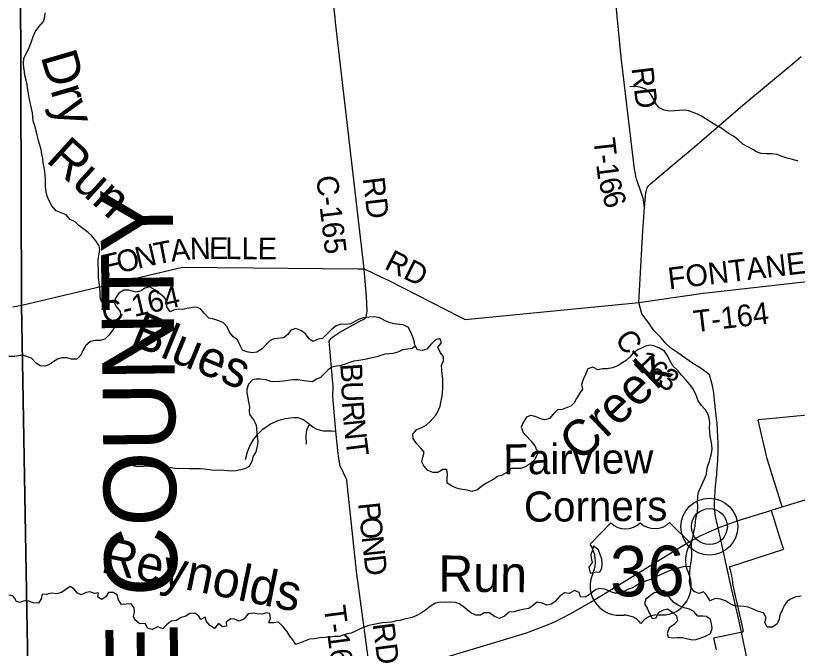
# Model space of a CAD drawing. Extents: x 114843 to 284848, y 317643 to 566895.
# Drawn here: x 136236 to 147045, y 498798 to 507544 of the extents above; entities that cross this region are included whole.
import ezdxf

# ---------------------------------------------------------------- set-up
doc = ezdxf.new("R2010")
doc.units = 0
for name, color, linetype in [('GM_X_City_Street', 7, 'Continuous'), ('GM_X_Corporation', 7, 'Continuous'), ('GM_X_County', 7, 'Continuous'), ('GM_X_County_Road', 7, 'Continuous'), ('GM_X_County_Road_Text', 7, 'Continuous'), ('GM_X_County_Text', 7, 'Continuous'), ('GM_X_Minor_Lake', 7, 'Continuous'), ('GM_X_Minor_River', 7, 'Continuous'), ('GM_X_Minor_River_Text', 7, 'Continuous'), ('GM_X_Township', 7, 'Continuous'), ('GM_X_Township_Road', 7, 'Continuous'), ('GM_X_Township_Road_Text', 7, 'Continuous'), ('GM_X_Unincorporated', 7, 'Continuous'), ('GM_X_Unincorporated_Location', 7, 'Continuous'), ('GM_X_Unincorporated_Text', 7, 'Continuous'), ('GM_X_US_Location', 7, 'Continuous'), ('GM_X_US_Route', 7, 'Continuous'), ('GM_X_US_Shield', 7, 'Continuous')]:
    doc.layers.add(name, color=color, linetype=linetype)

msp = doc.modelspace()

# ---------------------------------------------------------------- linework, layer by layer
at = {"layer": 'GM_X_City_Street'}
msp.add_lwpolyline([(146491, 498005), (146487, 498027), (146413, 498360), (146340, 498692), (146274, 499022)], dxfattribs=at)
at = {"layer": 'GM_X_Corporation'}
msp.add_lwpolyline([(145926, 498778), (145888, 498946), (145948, 498958), (145953, 498959), (146239, 499017), (146240, 499017), (146243, 499018), (146273, 499024), (146302, 499030), (146283, 499117), (146274, 499159), (146208, 499444), (146204, 499459), (146190, 499522), (146178, 499575), (146174, 499594), (146161, 499651), (146156, 499674), (146155, 499694), (146152, 499718), (146147, 499754), (146144, 499774), (146139, 499801), (146135, 499821), (146132, 499836), (146125, 499864), (146117, 499895), (146112, 499914), (146109, 499925), (146856, 500171), (146837, 500230), (146757, 500480), (146709, 500630), (146707, 500636), (146698, 500667), (146686, 500708), (146743, 500725), (146834, 500753), (146820, 500800), (146627, 501418), (146503, 501953), (146508, 501956), (146514, 501961), (147998, 502104)], dxfattribs=at)
at = {"layer": 'GM_X_County'}
for points in [[(136297, 532875), (136236, 529293), (136242, 527957), (136280, 524338), (136281, 522432), (136288, 520305), (136273, 520161), (136254, 519186), (136279, 515744), (136319, 503545), (136432, 496959), (136461, 491962), (136500, 489751), (136828, 489751), (139139, 489746), (140166, 489732), (142185, 489740), (148438, 489714), (152124, 489710), (156387, 489683), (157758, 489695), (157950, 481710), (157971, 479550)], [(157971, 479550), (157950, 481710), (157758, 489695), (156387, 489683), (152124, 489710), (148438, 489714), (142185, 489740), (140166, 489732), (139139, 489746), (136828, 489751), (136500, 489751), (136461, 491962), (136432, 496959), (136319, 503545), (136279, 515744), (136254, 519186), (136273, 520161), (136288, 520305), (136281, 522432), (136280, 524338), (136242, 527957), (136236, 529293), (136297, 532875)]]:
    msp.add_lwpolyline(points, dxfattribs=at)
at = {"layer": 'GM_X_County_Road'}
for p, q in [((146239, 499176), (146122, 499691)), ((146274, 499022), (146239, 499176))]:
    msp.add_line(p, q, dxfattribs=at)
for points in [[(141057, 504044), (140660, 507453), (140652, 507518), (139958, 513175), (139866, 513998), (139802, 514584), (139714, 515692), (139689, 516060), (139656, 518164), (139620, 520465), (139617, 520567), (139566, 521516), (139561, 521600), (139400, 523508), (139378, 523738)], [(145930, 501190), (145932, 501232), (145944, 501391), (145950, 501527), (145950, 501628), (145934, 501913), (145922, 502013), (145902, 502188), (145892, 502324), (145876, 502408), (145854, 502494), (145830, 502579), (145731, 502659), (145609, 502733), (145491, 502815), (145405, 502873), (145311, 502937), (145229, 503006), (145155, 503096), (145059, 503194), (145007, 503276), (144925, 503382), (144893, 503423), (144852, 503581), (144907, 504571), (144932, 504892), (144950, 505094), (144957, 505129), (144963, 505146), (144970, 505162), (144979, 505177), (144993, 505197), (145000, 505205), (145016, 505221), (145200, 505376), (145429, 505568), (145561, 505680), (145822, 505903), (146293, 506308), (147002, 506898), (147097, 506980)], [(136320, 503542), (138465, 504048), (138543, 504066), (140972, 504045), (141057, 504044)], [(141057, 504044), (141295, 503931), (141388, 503886), (142376, 503382), (142451, 503344), (144763, 503572), (144852, 503581)], [(136196, 503519), (136320, 503542)], [(145948, 500462), (145935, 500521), (145913, 500623), (145907, 500664), (145899, 500748), (145898, 500815), (145902, 500892), (145914, 501041), (145929, 501169), (145930, 501190)], [(146122, 499691), (146018, 500149), (145990, 500280), (145948, 500462)]]:
    msp.add_lwpolyline(points, dxfattribs=at)
at = {"layer": 'GM_X_Minor_Lake'}
for points in [[(144244, 500198), (144227, 500211), (144207, 500147), (144190, 500095), (144194, 500045), (144206, 499983), (144160, 499919), (144182, 499837)], [(144182, 499837), (144244, 499853), (144312, 499855), (144342, 499909), (144344, 499973), (144340, 500033), (144318, 500097), (144295, 500158), (144244, 500198)], [(145818, 498990), (145843, 499003), (145869, 499071), (145857, 499143), (145845, 499195), (145789, 499237), (145737, 499243), (145667, 499245), (145615, 499309), (145553, 499341), (145479, 499357), (145409, 499384), (145335, 499432), (145274, 499506), (145252, 499556), (145188, 499600), (145120, 499570), (145066, 499566), (144951, 499480)], [(144951, 499480), (144931, 499416), (144969, 499354), (145001, 499279), (145039, 499209), (145091, 499222), (145123, 499296), (145193, 499332), (145249, 499344), (145323, 499296), (145375, 499250), (145389, 499178), (145341, 499126), (145273, 499084), (145244, 499005), (145260, 498955), (145328, 498944), (145386, 498950), (145456, 498948), (145532, 498930), (145596, 498916), (145648, 498920), (145702, 498938), (145773, 498969), (145818, 498990)]]:
    msp.add_lwpolyline(points, dxfattribs=at)
at = {"layer": 'GM_X_Minor_River'}
for points in [[(137599, 503574), (137559, 503580), (137491, 503574), (137427, 503578), (137403, 503646), (137403, 503722), (137398, 503772), (137390, 503854), (137384, 503922), (137384, 503988), (137380, 504038), (137376, 504096), (137378, 504169), (137385, 504223), (137401, 504309), (137389, 504361), (137347, 504431), (137289, 504499), (137237, 504547), (137165, 504601), (137111, 504645), (137058, 504693), (136988, 504727), (136934, 504789), (136866, 504819), (136796, 504846), (136738, 504914), (136702, 504983), (136672, 505049), (136658, 505107), (136650, 505177), (136651, 505227), (136649, 505287), (136645, 505337), (136641, 505389), (136629, 505443), (136617, 505511), (136611, 505571), (136600, 505631), (136588, 505694), (136568, 505768), (136554, 505820), (136536, 505892), (136518, 505954), (136500, 506022), (136477, 506090), (136473, 506140), (136467, 506200), (136457, 506262), (136437, 506342), (136425, 506410), (136411, 506489), (136402, 506551), (136392, 506615), (136376, 506667), (136364, 506717), (136358, 506767), (136350, 506829), (136344, 506881), (136349, 506953), (136381, 507019), (136413, 507082), (136439, 507134), (136457, 507186), (136479, 507254), (136508, 507322), (136558, 507388), (136620, 507465), (136640, 507529), (136646, 507583)], [(147055, 505532), (146979, 505556), (146903, 505576), (146833, 505598), (146767, 505624), (146689, 505636), (146617, 505632), (146545, 505637), (146481, 505663), (146429, 505693), (146361, 505729), (146291, 505767), (146227, 505827), (146161, 505879), (146101, 505911), (146039, 505955), (145985, 505995), (145933, 506021), (145857, 506067), (145784, 506111), (145718, 506153), (145666, 506181), (145604, 506204), (145538, 506230), (145484, 506236), (145412, 506234), (145346, 506230), (145277, 506224), (145205, 506238), (145136, 506268), (145082, 506334), (145048, 506414), (145002, 506482), (144936, 506534), (144868, 506554), (144802, 506565), (144730, 506559)], [(138610, 503498), (138545, 503484), (138489, 503486), (138421, 503471), (138371, 503451), (138327, 503521), (138330, 503589), (138288, 503653), (138224, 503703), (138160, 503755), (138088, 503797), (138022, 503775), (137972, 503741), (137904, 503721), (137852, 503737), (137800, 503749), (137732, 503749), (137662, 503708), (137617, 503640), (137599, 503574), (137625, 503524), (137681, 503456), (137685, 503406), (137649, 503334), (137628, 503276), (137582, 503199), (137530, 503131), (137470, 503073), (137404, 503053), (137338, 503053), (137270, 503042), (137204, 502982), (137169, 502926), (137137, 502852), (137081, 502794), (137009, 502794), (136943, 502815), (136875, 502813), (136813, 502795), (136763, 502763), (136695, 502719), (136639, 502701), (136577, 502705), (136515, 502746), (136457, 502808), (136348, 502845)], [(142478, 500983), (142388, 500999), (142334, 501011), (142270, 501039), (142202, 501081), (142202, 501151), (142208, 501201), (142196, 501271), (142144, 501269), (142076, 501231), (142004, 501227), (141936, 501259), (141878, 501323), (141854, 501375), (141866, 501441), (141885, 501511), (141839, 501565), (141779, 501631), (141735, 501697), (141727, 501761), (141783, 501823), (141853, 501853), (141917, 501890), (141970, 501936), (142040, 502016), (142080, 502082), (142104, 502144), (142114, 502197), (142130, 502259), (142137, 502323), (142141, 502405), (142145, 502465), (142141, 502535), (142135, 502585), (142129, 502655), (142125, 502707), (142152, 502774), (142154, 502826), (142104, 502894), (142072, 502962), (142126, 503022), (142100, 503082), (142040, 503064), (141976, 503000), (141920, 502935), (141856, 502917), (141792, 502925), (141758, 502987), (141746, 503051), (141730, 503101), (141702, 503169), (141662, 503239), (141594, 503269), (141542, 503277), (141468, 503285), (141400, 503303), (141344, 503327), (141273, 503369), (141195, 503381), (141124, 503375), (141046, 503368), (140986, 503350), (140934, 503320), (140864, 503286), (140814, 503274), (140738, 503280), (140668, 503255), (140602, 503207), (140538, 503141), (140481, 503083), (140417, 503073), (140347, 503038), (140293, 503078), (140244, 503146), (140180, 503194), (140110, 503220), (140040, 503196), (140001, 503138), (139941, 503092), (139805, 503079), (139755, 503055), (139691, 502991), (139643, 502939), (139571, 502893), (139507, 502885), (139435, 502898), (139373, 502922), (139335, 502992), (139305, 503062), (139241, 503110), (139187, 503176), (139161, 503244), (139105, 503302), (139031, 503328), (138961, 503352), (138907, 503364), (138849, 503428), (138794, 503490), (138730, 503516), (138680, 503508), (138610, 503498)], [(141764, 502976), (141718, 502945), (141654, 502933), (141584, 502923), (141520, 502891), (141453, 502872), (141401, 502870), (141347, 502866), (141279, 502846), (141229, 502830), (141143, 502808), (141089, 502796), (141039, 502785), (140983, 502775), (140911, 502767), (140845, 502745), (140791, 502727), (140725, 502703), (140671, 502699), (140607, 502684), (140556, 502650), (140506, 502598), (140450, 502540), (140398, 502520), (140336, 502482), (140262, 502491), (140194, 502503), (140142, 502511), (140072, 502509), (139998, 502499), (139942, 502491), (139886, 502485), (139816, 502483), (139764, 502488), (139694, 502510), (139618, 502520), (139564, 502520), (139510, 502510), (139457, 502448), (139435, 502380), (139431, 502329), (139445, 502263), (139457, 502203), (139469, 502137), (139465, 502079), (139469, 502029), (139524, 501955), (139562, 501889), (139568, 501827), (139570, 501767), (139574, 501713), (139584, 501663), (139578, 501593), (139557, 501514), (139515, 501446), (139503, 501382), (139467, 501314), (139413, 501286), (139349, 501268), (139281, 501253), (139225, 501249), (139167, 501253), (139113, 501259), (139057, 501261), (138978, 501259), (138918, 501267), (138842, 501275), (138790, 501279), (138706, 501278), (138634, 501282), (138554, 501286), (138502, 501282), (138438, 501286), (138358, 501298), (138306, 501298), (138244, 501293), (138174, 501301), (138114, 501307), (138060, 501315), (138008, 501313), (137936, 501309), (137866, 501315)], [(145285, 502770), (145253, 502838), (145209, 502904), (145138, 502948), (145060, 502982), (145008, 502990), (144944, 502976), (144891, 502947), (144837, 502925), (144769, 502879), (144733, 502827), (144679, 502777), (144611, 502734), (144561, 502702), (144487, 502674), (144415, 502662), (144352, 502664), (144286, 502650), (144216, 502684), (144150, 502661), (144114, 502585), (144084, 502513), (144062, 502445), (144074, 502381), (144034, 502319), (143991, 502252), (143961, 502194), (143911, 502148), (143861, 502128), (143795, 502102), (143729, 502094), (143669, 502035), (143620, 501975), (143550, 501957), (143496, 501973), (143420, 502005), (143354, 502019), (143302, 501993), (143254, 501920), (143226, 501856), (143256, 501784), (143296, 501734), (143360, 501668), (143413, 501600), (143443, 501532), (143447, 501476), (143417, 501410), (143355, 501354), (143287, 501309), (143217, 501285), (143085, 501285), (143026, 501227), (142952, 501189), (142898, 501174), (142848, 501136), (142796, 501110), (142746, 501082), (142680, 501038), (142620, 500990), (142544, 500967), (142478, 500983)], [(136348, 502845), (136297, 502845), (136224, 502831), (136144, 502832)], [(147099, 499518), (147023, 499510), (146952, 499476), (146902, 499444), (146858, 499381), (146834, 499327), (146804, 499255), (146792, 499203), (146768, 499135), (146699, 499093), (146629, 499090), (146597, 499154), (146612, 499223), (146578, 499291), (146508, 499309), (146434, 499340), (146366, 499366), (146304, 499378), (146242, 499382), (146174, 499388), (146108, 499420), (146052, 499454), (145980, 499478), (145910, 499488), (145840, 499453), (145792, 499531), (145746, 499581), (145684, 499557), (145618, 499583), (145568, 499655), (145554, 499719), (145556, 499783), (145557, 499856), (145565, 499914), (145571, 499972), (145579, 500022), (145587, 500076), (145585, 500130), (145581, 500180), (145581, 500240), (145592, 500292), (145604, 500354), (145620, 500427), (145630, 500485), (145636, 500557), (145646, 500609), (145663, 500685), (145671, 500753), (145665, 500827), (145667, 500889), (145675, 500944), (145697, 501000), (145725, 501058), (145760, 501140), (145788, 501206), (145794, 501256), (145804, 501308), (145830, 501387), (145846, 501443), (145859, 501493), (145867, 501557), (145863, 501609), (145855, 501667), (145841, 501729), (145835, 501785), (145831, 501849), (145834, 501914), (145824, 501980), (145812, 502030), (145776, 502096), (145720, 502156), (145672, 502222), (145656, 502272), (145636, 502322), (145601, 502390), (145553, 502452), (145507, 502506), (145445, 502574), (145393, 502638), (145325, 502704), (145285, 502770)], [(145566, 499924), (145521, 499930), (145467, 499925), (145417, 499913), (145363, 499897), (145312, 499883), (145254, 499861), (145196, 499833), (145130, 499807), (145074, 499784), (145024, 499756), (144972, 499734), (144908, 499712), (144858, 499690), (144806, 499656), (144756, 499630), (144706, 499615), (144655, 499591), (144585, 499561), (144519, 499561), (144465, 499579), (144395, 499613), (144325, 499625), (144257, 499613), (144185, 499550), (144115, 499506), (144047, 499510), (144027, 499572), (143965, 499598), (143891, 499558), (143825, 499566), (143763, 499519), (143697, 499445), (143647, 499411), (143582, 499395), (143518, 499421), (143446, 499437), (143384, 499384), (143334, 499350), (143274, 499340), (143204, 499324), (143128, 499304), (143060, 499300), (142994, 499243), (142928, 499209), (142858, 499237), (142790, 499289), (142714, 499289), (142664, 499259), (142600, 499257), (142532, 499291), (142480, 499331), (142424, 499379), (142370, 499414), (142316, 499434), (142244, 499436), (142184, 499434), (142108, 499438), (142040, 499424), (141974, 499380), (141905, 499327), (141849, 499289), (141785, 499253), (141717, 499227), (141661, 499211), (141609, 499203), (141553, 499184), (141503, 499178), (141435, 499158), (141367, 499154), (141305, 499152), (141237, 499136), (141187, 499128), (141119, 499114), (141048, 499087), (140998, 499069), (140928, 499031), (140876, 499009), (140826, 499001), (140774, 498987), (140714, 498964), (140642, 498962), (140584, 498954), (140514, 498948), (140440, 498942), (140364, 498928), (140300, 498926), (140228, 498899), (140162, 498869), (140109, 498851), (140068, 498915), (140028, 498967), (139986, 499037), (139930, 499099), (139870, 499159), (139800, 499153), (139738, 499153), (139758, 499215), (139750, 499281), (139698, 499289), (139644, 499269)], [(139644, 499269), (139576, 499277), (139522, 499283), (139452, 499277), (139394, 499208), (139328, 499176), (139264, 499204), (139210, 499206), (139148, 499158), (139150, 499104), (139096, 499096), (139042, 499142), (138987, 499071), (138915, 499121), (138876, 499171), (138856, 499231), (138798, 499195), (138770, 499245), (138714, 499283), (138644, 499281), (138582, 499237), (138526, 499225), (138455, 499182), (138385, 499174), (138321, 499122), (138271, 499070), (138203, 499096), (138125, 499058), (138063, 499071), (138029, 499142), (137955, 499137), (137891, 499189), (137867, 499239), (137879, 499293), (137874, 499358), (137834, 499412), (137764, 499411), (137700, 499405), (137658, 499471), (137638, 499539), (137586, 499571), (137522, 499569), (137490, 499517), (137430, 499475), (137374, 499507), (137384, 499567), (137328, 499555), (137262, 499581), (137210, 499571), (137144, 499538), (137092, 499560), (137042, 499620), (136988, 499652), (136932, 499610), (136868, 499572), (136803, 499550), (136727, 499560), (136665, 499544), (136603, 499549), (136589, 499483), (136553, 499421), (136483, 499427), (136417, 499451), (136353, 499453), (136315, 499443)], [(136315, 499443), (136291, 499431), (136246, 499444), (136223, 499489), (136196, 499523), (136140, 499534)]]:
    msp.add_lwpolyline(points, dxfattribs=at)
at = {"layer": 'GM_X_Township'}
for points in [[(135818, 515702), (136279, 515744), (136319, 503545), (136432, 496959), (136461, 491962), (136500, 489751), (136828, 489751), (139139, 489746), (139717, 485546), (138618, 485302), (138543, 485289), (137248, 484988), (134957, 484465)], [(159278, 493746), (156732, 493437), (156720, 493535), (154259, 493249), (151794, 492989), (151977, 491173), (152124, 489710), (148438, 489714), (142185, 489740), (140166, 489732), (139139, 489746), (136828, 489751), (136500, 489751), (136461, 491962), (136432, 496959), (136319, 503545), (136279, 515744)]]:
    msp.add_lwpolyline(points, dxfattribs=at)
at = {"layer": 'GM_X_Township_Road'}
for points in [[(144932, 504892), (144919, 504995), (144911, 505020), (144837, 505235), (144822, 505283), (144812, 505320), (144805, 505357), (144795, 505421), (144608, 506971), (144534, 507726), (144587, 508187), (144614, 508486), (144637, 508620), (144596, 509001), (144508, 509872), (144359, 511206), (144189, 512978), (144040, 514536), (143932, 515751)], [(144852, 503581), (145741, 503706), (145830, 503718), (147666, 503923), (147748, 503931), (148587, 504031), (148655, 504039), (150284, 504200), (150387, 504210), (151699, 504360), (151769, 504367), (152293, 504434), (152388, 504446)], [(141148, 498400), (140969, 499727), (140956, 499824), (140826, 501032), (140816, 501127), (140723, 501320), (140707, 501421), (140692, 501531), (140663, 501802), (140624, 502278), (140628, 502423), (140619, 502518), (140578, 502992), (140573, 503046), (140595, 503082), (140638, 503112), (140719, 503167), (140997, 503319), (141050, 503348), (141082, 503374), (141099, 503457), (141086, 503667), (141079, 503769), (141062, 503980), (141057, 504044)], [(139414, 501411), (139441, 501516), (139475, 501597), (139522, 501678), (139571, 501743), (139655, 501826), (139762, 501901), (139876, 501952), (139967, 501977), (140028, 501987), (140078, 501991), (140140, 501988), (140212, 501964), (140254, 501936), (140299, 501899), (140350, 501857), (140399, 501828), (140448, 501812), (140495, 501806), (140609, 501803), (140663, 501802)], [(140259, 501621), (140254, 501736), (140256, 501782), (140262, 501812), (140271, 501838), (140299, 501899)]]:
    msp.add_lwpolyline(points, dxfattribs=at)
at = {"layer": 'GM_X_Unincorporated'}
for radius in [393, 249]:
    msp.add_circle((145828, 500481), radius, dxfattribs=at)
at = {"layer": 'GM_X_Unincorporated_Location'}
msp.add_line((145828, 500481), (145828, 500481), dxfattribs=at)
at = {"layer": 'GM_X_US_Route'}
msp.add_line((146699, 500711), (146850, 500757), dxfattribs=at)
for points in [[(146850, 500757), (147197, 500863), (147616, 500993), (148156, 501159)], [(142935, 498901), (143299, 499013), (143568, 499113), (143699, 499171), (143787, 499214), (143913, 499279), (144192, 499442), (145515, 500253), (145703, 500352), (145948, 500462), (146227, 500564), (146619, 500686), (146699, 500711)], [(136433, 496956), (136832, 497070), (139225, 497789), (139894, 497989), (140894, 498292), (141155, 498367), (141345, 498425), (142016, 498627), (142890, 498887), (142935, 498901)]]:
    msp.add_lwpolyline(points, dxfattribs=at)
at = {"layer": 'GM_X_US_Shield'}
for p, q in [((144466, 500532), (144178, 500239)), ((145570, 500249), (145278, 500537)), ((144591, 499256), (144649, 499257)), ((145113, 499260), (145171, 499260))]:
    msp.add_line(p, q, dxfattribs=at)
for centre, radius, start, end in [((144668, 500740), 290, 225.9846, 314.8386), ((145074, 500743), 290, 225.9846, 314.8386), ((145904, 500019), 406, 145.4107, 205.8645), ((143847, 500004), 406, 334.9587, 35.4125), ((144584, 499662), 406, 155.2435, 271.0499), ((145173, 499666), 406, 269.7734, 25.5797), ((144651, 498967), 290, 37.2815, 90.4116), ((145115, 498970), 290, 90.4116, 143.5417)]:
    msp.add_arc(centre, radius, start, end, dxfattribs=at)

# ---------------------------------------------------------------- texts
at = {"layer": 'GM_X_County_Road_Text'}
for s, rotation, p in [('C-165', 276.7518, (140390, 505319)), ('RD', 276.8051, (141035, 505297)), ('A', 6.3913, (138393, 504143)), ('N', 1.89, (138649, 504172)), ('E', 359.6394, (138910, 504181)), ('L', 359.6394, (139134, 504179)), ('L', 359.6394, (139359, 504178)), ('E', 359.6395, (139583, 504177)), ('N', 13.1432, (137925, 504042)), ('T', 10.8926, (138179, 504102)), ('F', 13.1432, (137471, 503936)), ('O', 13.1432, (137668, 503982)), ('RD', 333.4114, (141319, 504051)), ('C-164', 13.1793, (137465, 503281)), ('C', 305.4928, (144511, 503072)), ('-', 310.7938, (144672, 502847)), ('1', 313.6759, (144764, 502742)), ('6', 324.4854, (144938, 502568)), ('3', 325.371, (145093, 502457))]:
    msp.add_text(s, height=300, rotation=rotation, dxfattribs=at).set_placement(p)
at = {"layer": 'GM_X_County_Text'}
msp.add_text('DELAWARE COUNTY', height=999.99, rotation=90.6783, dxfattribs=at).set_placement((138565, 491644))
at = {"layer": 'GM_X_Minor_River_Text'}
for s, rotation, p in [('Dry', 286.3348, (136579, 506983)), ('Run', 317.8187, (136641, 505535)), ('Blues', 337.7113, (137806, 503002)), ('Creek', 43.7012, (144047, 501358)), ('Reynolds', 348.5586, (137397, 499853)), ('Run', 359.5986, (142079, 499583))]:
    msp.add_text(s, height=500, rotation=rotation, dxfattribs=at).set_placement(p)
at = {"layer": 'GM_X_Township_Road_Text'}
for s, rotation, p in [('RD', 276.8053, (144751, 506820)), ('T', 276.2437, (144224, 505840)), ('-', 276.4156, (144248, 505615)), ('1', 277.3812, (144262, 505488)), ('6', 283.7026, (144293, 505269)), ('6', 286.8321, (144341, 505072)), ('FONTANELLE', 6.7643, (145272, 503760)), ('T-164', 6.7513, (145625, 503167)), ('B', 273.598, (140724, 502730)), ('U', 271.5298, (140739, 502487)), ('R', 274.5819, (140747, 502205)), ('N', 275.692, (140767, 501954)), ('T', 277.1615, (140794, 501683)), ('P', 276.1225, (140970, 500803)), ('O', 276.1217, (140992, 500602)), ('N', 276.1276, (141020, 500339)), ('D', 276.5214, (141049, 500075)), ('T-165', 277.4665, (140496, 499373)), ('RD', 277.3526, (141171, 499135))]:
    msp.add_text(s, height=300, rotation=rotation, dxfattribs=at).set_placement(p)
at = {"layer": 'GM_X_Unincorporated_Text'}
for s, rotation, p in [('Fairview', 0.4115, (142980, 501202)), ('Corners', 0.4116, (143266, 500548))]:
    msp.add_text(s, height=417, rotation=rotation, dxfattribs=at).set_placement(p)
at = {"layer": 'GM_X_US_Location'}
for s, p in [('0', (144877, 499862)), ('/', (144877, 499862)), ('36', (144672, 499653))]:
    msp.add_text(s, height=1, rotation=0.4116, dxfattribs=at).set_placement(p)
at = {"layer": 'GM_X_US_Shield'}
msp.add_text('36', height=696.1, rotation=0.4116, dxfattribs=at).set_placement((144455, 499516))

doc.saveas('drawing.dxf')
